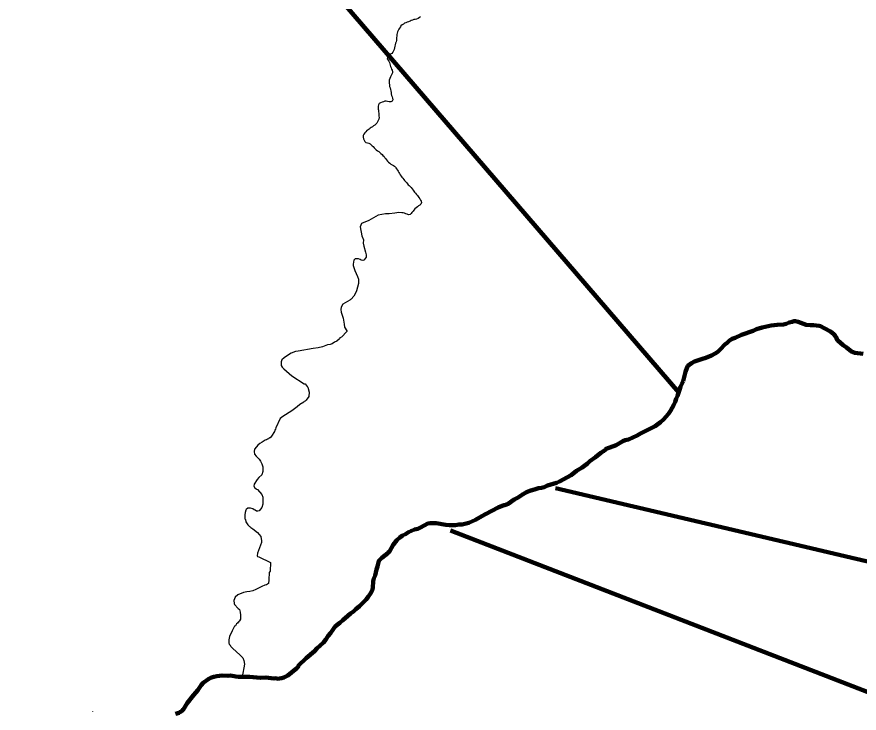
# Model space of a CAD drawing. Extents: x 553962 to 842807, y 8883888 to 9032388.
# Drawn here: x 654521 to 661131, y 8973410 to 8978875 of the extents above; entities that cross this region are included whole.
import ezdxf

# ---------------------------------------------------------------- set-up
doc = ezdxf.new("R2010")
doc.units = 0
doc.header["$LTSCALE"] = 160
doc.layers.add('21', color=7, linetype='Continuous', lineweight=25)
doc.layers.add('27', color=7, linetype='Continuous', lineweight=90)

msp = doc.modelspace()

# ---------------------------------------------------------------- linework, layer by layer
at = {"layer": '21'}
msp.add_line((655116.6, 8973422.7), (655117, 8973424.3), dxfattribs=at)
for points in [[(657689.7, 8978875.8), (657680.2, 8978870.1), (657669.6, 8978861.9), (657657.2, 8978857), (657647.4, 8978854.8), (657636.8, 8978852.9), (657626.7, 8978849.7), (657615.8, 8978845.5), (657606.2, 8978841.5), (657594.3, 8978836.9), (657584.5, 8978833.2), (657573, 8978828.8), (657563.4, 8978824), (657554.5, 8978817.5), (657545.1, 8978812.7), (657535.3, 8978804.1), (657530.4, 8978795.2), (657523.7, 8978786.6), (657517.5, 8978777.8)], [(657517.5, 8978777.8), (657512.6, 8978769), (657508.3, 8978757), (657504.7, 8978746.9), (657502.3, 8978735.1), (657502.4, 8978723.1), (657501.1, 8978711.8), (657499.8, 8978700.7), (657499.3, 8978690.4), (657496.9, 8978679.2), (657492.2, 8978668.1), (657489.7, 8978656.2), (657487.1, 8978643.6), (657484, 8978631.6), (657480.8, 8978619.4), (657476, 8978608.4), (657470.7, 8978597.5), (657463, 8978586.4), (657453.6, 8978580.7), (657442.7, 8978574.2), (657436, 8978565.6), (657430.3, 8978556.5), (657426.6, 8978544.7), (657434.3, 8978535.9), (657439.4, 8978526.9), (657444, 8978517.2), (657447.1, 8978505.1), (657450.1, 8978495), (657453.1, 8978485.4), (657457.4, 8978474.6), (657461.9, 8978465.3), (657465.8, 8978455.8), (657469.8, 8978444.5), (657468.2, 8978434.6), (657464.4, 8978425), (657458.9, 8978414.2), (657452.6, 8978403), (657447.5, 8978392.1), (657443.4, 8978379), (657443.3, 8978367.3), (657443.2, 8978354.9), (657444.3, 8978341.5), (657446.3, 8978329.2), (657449.6, 8978316.6), (657453.4, 8978304.7), (657456.7, 8978293.2), (657457.9, 8978281.3), (657459, 8978269.7), (657460.6, 8978257.6), (657465.5, 8978246.9), (657468.9, 8978236.2), (657470.4, 8978222.6), (657464.8, 8978212.5), (657454.9, 8978208.6), (657443.1, 8978208.9), (657429.8, 8978210.8), (657420.2, 8978214), (657408.7, 8978213.3), (657398, 8978208.9), (657386.5, 8978204.1), (657373.8, 8978200.8), (657363.4, 8978193.5), (657357.6, 8978184.5), (657355.8, 8978174.7), (657356.5, 8978161.6)], [(657356.5, 8978161.6), (657356.8, 8978151.5), (657358, 8978141.4), (657359.4, 8978129.9), (657360.6, 8978117.7), (657361.6, 8978106.4), (657362.5, 8978095.3), (657363.5, 8978085.3), (657361.8, 8978072.9), (657356.3, 8978061.7), (657351.2, 8978051.3), (657345.6, 8978041.1), (657339, 8978032.2), (657330.4, 8978025.3), (657320.5, 8978018.5), (657311.5, 8978012), (657302.3, 8978005.9), (657294.1, 8977999.9), (657285.9, 8977993.6), (657276.9, 8977987.4), (657267.7, 8977981.6), (657258.2, 8977972.4), (657251.7, 8977964.2), (657244.4, 8977953.9), (657238.5, 8977942.9), (657238.8, 8977930.2), (657242.4, 8977918.7), (657245.4, 8977905.9), (657250.5, 8977895.6), (657260.7, 8977889.4), (657272.9, 8977885.9), (657282.9, 8977883.3), (657292.8, 8977877.8), (657300.9, 8977871.1), (657309.5, 8977863.8), (657317.8, 8977856.2), (657326.1, 8977846)], [(657326.1, 8977846), (657332.2, 8977838.1), (657340.3, 8977831.3), (657351.1, 8977823.8), (657362, 8977816.8), (657370.4, 8977810.6), (657378.2, 8977803.3), (657386.4, 8977793.7), (657393.9, 8977786.9), (657402.1, 8977778.6), (657408.5, 8977768.3), (657415.3, 8977760.8), (657422.9, 8977752.2), (657429.7, 8977742), (657437.8, 8977734.2), (657447.1, 8977726), (657455.7, 8977718.8), (657465.7, 8977713.4), (657476.5, 8977708.5), (657484.6, 8977701.8), (657491.3, 8977694), (657494.6, 8977689.9), (657501, 8977681.2), (657507.3, 8977672.7), (657513, 8977663.7), (657518.6, 8977654.1), (657523.9, 8977644.9), (657529.6, 8977635.3), (657536.5, 8977625.3), (657542.7, 8977617.2), (657549.3, 8977608.8), (657556.8, 8977599.5), (657564.1, 8977590.5), (657571.5, 8977582.2), (657579, 8977573.7), (657586.2, 8977565.2), (657592.7, 8977556.7), (657600.5, 8977550), (657607.6, 8977542.8), (657615.4, 8977534.3), (657622.7, 8977526.2), (657630.5, 8977515.7), (657635.9, 8977507), (657642.4, 8977498.6), (657649.5, 8977490.5), (657656.9, 8977481.8), (657664.6, 8977473.9), (657670.1, 8977465.2), (657676, 8977456.1), (657682.4, 8977445.5), (657689.1, 8977437), (657694, 8977427.7), (657695, 8977417.1), (657689.9, 8977405.5), (657682.5, 8977397.3), (657673.3, 8977391), (657663.8, 8977384.3), (657654.7, 8977376.4), (657645.2, 8977367.9), (657637.1, 8977358.5), (657630, 8977349.1), (657621.1, 8977338.4), (657614.7, 8977330.6), (657606.6, 8977323.9), (657594.2, 8977321.7)], [(657594.2, 8977321.7), (657583.3, 8977325.2), (657573.4, 8977329.7), (657562.4, 8977333.7), (657552.4, 8977337.1), (657542.2, 8977337.5), (657519.6, 8977338.5), (657485.8, 8977333.9), (657442.2, 8977329.4), (657414.2, 8977329.4), (657355.6, 8977319), (657284, 8977276), (657225.4, 8977253.2), (657214.9, 8977228)], [(657214.9, 8977228), (657228.2, 8977155.8), (657242.3, 8977125.7), (657238.8, 8977097.3), (657243, 8977074.6), (657256.4, 8977029.1), (657261.4, 8977007.6), (657261.7, 8976989.9), (657247.3, 8976967.4), (657243.9, 8976964.7), (657235.2, 8976963.2), (657223.6, 8976964.8), (657214.1, 8976969.6), (657200.6, 8976974.4), (657181.2, 8976975.7), (657176.4, 8976974.4), (657164.7, 8976965.5), (657159.4, 8976934.9), (657159.4, 8976922.3), (657172.8, 8976885.3), (657195, 8976838.1), (657200.9, 8976815.4), (657201.5, 8976781.6), (657185.6, 8976725.5), (657177.3, 8976704.9), (657165.5, 8976683.5), (657144.4, 8976659), (657138.5, 8976657.5), (657133.7, 8976651.6)], [(657133.7, 8976651.6), (657080.2, 8976620), (657066.2, 8976597.4), (657063.1, 8976576.8), (657066.3, 8976556.2), (657072.5, 8976533.5), (657080.9, 8976509.9), (657090.5, 8976462.8), (657091, 8976439.3), (657110, 8976410.1), (657110.9, 8976406.4), (657067.4, 8976361), (657056.2, 8976354.8), (657053.5, 8976348.9), (657031.1, 8976329.9), (657013.6, 8976321.3), (656995.6, 8976309.4), (656979.2, 8976303.3), (656959.2, 8976299.6), (656920.6, 8976285.8), (656884.5, 8976276.8), (656845.1, 8976271.2), (656729.4, 8976250.9), (656707.8, 8976249), (656672.3, 8976234.3), (656651.5, 8976222.8), (656618, 8976199.7), (656600.5, 8976181.9), (656595.8, 8976166.3), (656594.8, 8976146.6), (656595.7, 8976138.4), (656602.4, 8976126.5), (656615.7, 8976111), (656677.7, 8976057.2), (656776.5, 8975994.6), (656782.5, 8975993.7), (656799.6, 8975973.9), (656803.7, 8975967.1), (656814.1, 8975929.4), (656813.1, 8975895.9), (656791.5, 8975865.6), (656785.6, 8975862.2), (656783.8, 8975858), (656775.5, 8975856.3), (656772.4, 8975851.8), (656742.2, 8975832.4), (656721.1, 8975813.8), (656679, 8975783.2), (656609.4, 8975739.2), (656588, 8975723), (656553.5, 8975648.5), (656550.6, 8975639.1), (656544.7, 8975630.5), (656542.4, 8975621.5), (656520.2, 8975584), (656507.8, 8975571.5), (656503.7, 8975569.7), (656500.5, 8975566.2), (656496.9, 8975565.1), (656495.3, 8975562.1), (656486.8, 8975559.7), (656479.1, 8975553.8), (656468.9, 8975552.5), (656445.8, 8975536.4), (656445.8, 8975536.4)], [(661162.1, 8976229.6), (661097.2, 8976237.5), (661070.9, 8976248.7), (661031.8, 8976280.1), (661005.9, 8976297.4), (660963.2, 8976335.8), (660954.3, 8976345.2), (660950.7, 8976360.6), (660945.8, 8976363.5), (660943.2, 8976371.8), (660932.9, 8976383.1), (660906.3, 8976405.7), (660855.5, 8976430.7), (660826.3, 8976447.2), (660815.7, 8976450.9), (660771.7, 8976456.2), (660747.3, 8976454.4), (660714.7, 8976457.6), (660653, 8976480.8), (660630.3, 8976485.1), (660618.1, 8976485.2), (660605, 8976480.8), (660582.4, 8976475.5), (660558.8, 8976466.1), (660536.9, 8976460.1), (660488.1, 8976458.4), (660440.1, 8976451.9), (660370.3, 8976437), (660324.9, 8976423.7), (660298.8, 8976410.1), (660207, 8976379.8), (660158.2, 8976356.8), (660134, 8976347.7), (660113.3, 8976334.1), (660096, 8976317.2), (660076.9, 8976302), (660043.5, 8976265.7), (660021.4, 8976245.6), (660001.4, 8976232.8), (659973.2, 8976218.2), (659927.6, 8976197.6), (659902.5, 8976191.5), (659861, 8976178.7), (659837.7, 8976169.6), (659816.2, 8976157.8), (659787.2, 8976136.2), (659778, 8976117.8), (659768.9, 8976089.8), (659749.7, 8976016.5)], [(661162.1, 8976229.6), (661097.2, 8976237.5), (661070.9, 8976248.7), (661031.8, 8976280.1), (661005.9, 8976297.4), (660963.2, 8976335.8), (660954.3, 8976345.2), (660950.7, 8976360.6), (660945.8, 8976363.5), (660943.2, 8976371.8), (660932.9, 8976383.1), (660906.3, 8976405.7), (660855.5, 8976430.7), (660826.3, 8976447.2), (660815.7, 8976450.9), (660771.7, 8976456.2), (660747.3, 8976454.4), (660714.7, 8976457.6), (660653, 8976480.8), (660630.3, 8976485.1), (660618.1, 8976485.2), (660605, 8976480.8), (660582.4, 8976475.5), (660558.8, 8976466.1), (660536.9, 8976460.1), (660488.1, 8976458.4), (660440.1, 8976451.9), (660370.3, 8976437), (660324.9, 8976423.7), (660298.8, 8976410.1), (660207, 8976379.8), (660158.2, 8976356.8), (660134, 8976347.7), (660113.3, 8976334.1), (660096, 8976317.2), (660076.9, 8976302), (660043.5, 8976265.7), (660021.4, 8976245.6), (660001.4, 8976232.8), (659973.2, 8976218.2), (659927.6, 8976197.6), (659902.5, 8976191.5), (659861, 8976178.7), (659837.7, 8976169.6), (659816.2, 8976157.8), (659787.2, 8976136.2), (659778, 8976117.8), (659768.9, 8976089.8), (659749.7, 8976016.5)], [(659749.7, 8976016.5), (659740.4, 8975993.7), (659728.8, 8975970.1), (659705.3, 8975900.2), (659693.5, 8975875.8), (659685.8, 8975852.3), (659685.8, 8975852.3), (659676.1, 8975828.7), (659650.4, 8975783.2), (659633.3, 8975758.1), (659595.8, 8975714.2), (659571.7, 8975693.3), (659529.8, 8975663.4), (659414.4, 8975604.6), (659388.4, 8975589.5), (659320.1, 8975558.5), (659295, 8975552.2), (659275.4, 8975543.5), (659224.8, 8975514.1), (659144.8, 8975485.1), (659142.3, 8975479.5), (659124.9, 8975465.4), (659103.6, 8975452.2), (659061.4, 8975418.5), (659018.2, 8975387.9), (658998.2, 8975370.3), (658957.9, 8975338.3), (658911.5, 8975311.3), (658870.2, 8975277.4), (658779.4, 8975228.3), (658755.9, 8975218.5), (658685.2, 8975195.9), (658660, 8975183.8), (658637.3, 8975178.6), (658613.7, 8975175.3), (658591, 8975169.1), (658547.2, 8975154.4), (658519.5, 8975143.2), (658493.3, 8975129.8), (658449.5, 8975099.9), (658424.5, 8975085.9), (658375.9, 8975053.4), (658351.1, 8975043), (658341.2, 8975041.8), (658298.8, 8975023.2), (658247.4, 8974998.6), (658197.7, 8974972.7), (658170.2, 8974954.8), (658119.6, 8974926.3), (658068.2, 8974904.8), (658016, 8974890.6), (657990.3, 8974890.3), (657963.8, 8974886.2), (657915, 8974885.2), (657887.5, 8974888.3), (657810.4, 8974901), (657763.5, 8974900.3), (657746.6, 8974898.1), (657689.1, 8974867.3), (657666.4, 8974857), (657641.2, 8974850.7), (657616.9, 8974841.8), (657594.1, 8974829.3), (657570.4, 8974814.5), (657547, 8974803.6), (657525.9, 8974788.4), (657502.5, 8974767.7), (657473.7, 8974731.1), (657446.1, 8974678.7), (657435.7, 8974670.8), (657431.1, 8974664.5), (657384.2, 8974630.1), (657360.8, 8974605.3), (657351.1, 8974561.4), (657342.4, 8974537), (657331.8, 8974490.7), (657323.1, 8974466.3), (657317.1, 8974444.5), (657315, 8974393.9), (657308, 8974372.1), (657297.1, 8974350.1), (657279, 8974323.5), (657261.3, 8974302.8), (657210.5, 8974250), (657181.7, 8974226.4), (657161.9, 8974207.7), (657140, 8974192), (657118.9, 8974173.4), (657078.2, 8974140.8), (657056.3, 8974119.3), (657035, 8974103.2), (657016, 8974086.2), (656999.6, 8974063.5), (656982.9, 8974036.6), (656963.3, 8974017.4), (656946, 8973988.7), (656926.4, 8973964.7), (656902.1, 8973940.5), (656874.4, 8973917.8), (656856.7, 8973895.3), (656791.9, 8973840.8)], [(659749.7, 8976016.5), (659740.4, 8975993.7), (659728.8, 8975970.1), (659705.3, 8975900.2), (659693.5, 8975875.8), (659685.8, 8975852.3), (659685.8, 8975852.3), (659676.1, 8975828.7), (659650.4, 8975783.2), (659633.3, 8975758.1), (659595.8, 8975714.2), (659571.7, 8975693.3), (659529.8, 8975663.4), (659414.4, 8975604.6), (659388.4, 8975589.5), (659320.1, 8975558.5), (659295, 8975552.2), (659275.4, 8975543.5), (659224.8, 8975514.1), (659144.8, 8975485.1), (659142.3, 8975479.5), (659124.9, 8975465.4), (659103.6, 8975452.2), (659061.4, 8975418.5), (659018.2, 8975387.9), (658998.2, 8975370.3), (658957.9, 8975338.3), (658911.5, 8975311.3), (658870.2, 8975277.4), (658779.4, 8975228.3), (658755.9, 8975218.5), (658685.2, 8975195.9), (658660, 8975183.8), (658637.3, 8975178.6), (658613.7, 8975175.3), (658591, 8975169.1), (658547.2, 8975154.4), (658519.5, 8975143.2), (658493.3, 8975129.8), (658449.5, 8975099.9), (658424.5, 8975085.9), (658375.9, 8975053.4), (658351.1, 8975043), (658341.2, 8975041.8), (658298.8, 8975023.2), (658247.4, 8974998.6), (658197.7, 8974972.7), (658170.2, 8974954.8), (658119.6, 8974926.3), (658068.2, 8974904.8), (658016, 8974890.6), (657990.3, 8974890.3), (657963.8, 8974886.2), (657915, 8974885.2), (657887.5, 8974888.3), (657810.4, 8974901), (657763.5, 8974900.3), (657746.6, 8974898.1), (657689.1, 8974867.3), (657666.4, 8974857), (657641.2, 8974850.7), (657616.9, 8974841.8), (657594.1, 8974829.3), (657570.4, 8974814.5), (657547, 8974803.6), (657525.9, 8974788.4), (657502.5, 8974767.7), (657473.7, 8974731.1), (657446.1, 8974678.7), (657435.7, 8974670.8), (657431.1, 8974664.5), (657384.2, 8974630.1), (657360.8, 8974605.3), (657351.1, 8974561.4), (657342.4, 8974537), (657331.8, 8974490.7), (657323.1, 8974466.3), (657317.1, 8974444.5), (657315, 8974393.9), (657308, 8974372.1), (657297.1, 8974350.1), (657279, 8974323.5), (657261.3, 8974302.8), (657210.5, 8974250), (657181.7, 8974226.4), (657161.9, 8974207.7), (657140, 8974192), (657118.9, 8974173.4), (657078.2, 8974140.8), (657056.3, 8974119.3), (657035, 8974103.2), (657016, 8974086.2), (656999.6, 8974063.5), (656982.9, 8974036.6), (656963.3, 8974017.4), (656946, 8973988.7), (656926.4, 8973964.7), (656902.1, 8973940.5), (656874.4, 8973917.8), (656856.7, 8973895.3), (656791.9, 8973840.8)], [(656445.8, 8975536.4), (656428.1, 8975527.1), (656412.7, 8975513.8), (656400.9, 8975501.1), (656386.7, 8975481.1), (656383.9, 8975464.5), (656385.2, 8975443.3), (656398.8, 8975427.1), (656422.7, 8975403.9), (656434, 8975387.3), (656444.5, 8975366.6), (656451.2, 8975343.8), (656452.2, 8975307.7), (656444.4, 8975279.3), (656420.2, 8975258.8), (656406.9, 8975244.3), (656382, 8975208.4), (656379.8, 8975191.2), (656391.2, 8975173.8), (656397, 8975172), (656400.5, 8975168.9), (656408.8, 8975165.1), (656442.9, 8975127.3), (656450.2, 8975105.1), (656451, 8975049), (656444.2, 8975024.3), (656423.6, 8974996.6), (656411.6, 8974995.5), (656402.2, 8974996.5), (656392.2, 8975002.6), (656384.2, 8975004.6), (656371.7, 8975013.2), (656353.6, 8975017.8), (656334.6, 8975017.5), (656320.6, 8975007.7), (656317.6, 8975003.5), (656311.8, 8974985.1)], [(656311.8, 8974985.1), (656309.9, 8974965.4), (656310.9, 8974936.3), (656314.2, 8974931), (656318.5, 8974912), (656333.2, 8974887.1), (656339.6, 8974883.1), (656344.1, 8974878.5), (656345.9, 8974874.7), (656352.9, 8974872.7), (656357, 8974868.2), (656372.6, 8974857.7), (656410.2, 8974827.3), (656435.2, 8974796.3), (656440.2, 8974762.4), (656440.3, 8974749.1), (656410.3, 8974666), (656407.6, 8974643.7), (656410, 8974639.2), (656419.4, 8974636), (656511, 8974591.7), (656507.5, 8974524.4), (656501.5, 8974515), (656499.2, 8974456.9), (656494.7, 8974426.9), (656479.6, 8974416.5), (656466.4, 8974413.5), (656443.7, 8974405.2), (656396.6, 8974380.7), (656373, 8974370.1), (656349.5, 8974365.7), (656325.9, 8974363.3), (656300.7, 8974356.3), (656256.1, 8974338), (656235.1, 8974319.4), (656224.5, 8974294.9), (656226, 8974270.5), (656228.6, 8974263.7), (656258.3, 8974232.1), (656265, 8974227.3), (656269.2, 8974222.2), (656273.4, 8974202.8), (656276.5, 8974180.1), (656276.6, 8974148.4), (656268.5, 8974134.2), (656264, 8974130.4), (656262.3, 8974125), (656257.6, 8974123.2), (656253.4, 8974116.8), (656244.1, 8974109.9), (656235.6, 8974096.1), (656229.8, 8974092), (656209.8, 8974056.4), (656189, 8974012.7), (656183.6, 8973985.6), (656184.6, 8973963), (656186.9, 8973950), (656191.3, 8973947.8), (656199.2, 8973934.2), (656213.7, 8973918.7), (656274.2, 8973865.6), (656294.1, 8973843.5), (656302.2, 8973822.7), (656307.8, 8973793.6), (656289.8, 8973694.9)], [(656791.9, 8973840.8), (656791.8, 8973840.8), (656728.6, 8973781.9), (656729.8, 8973775.9), (656716.7, 8973763.4), (656647.1, 8973704.9), (656615.1, 8973689.9), (656598.4, 8973684.2), (656598.4, 8973684.2), (656567.2, 8973679.3), (656556.3, 8973683.2), (656536.3, 8973682.5), (656475.8, 8973689.6), (656432.2, 8973686.7), (656347.3, 8973694), (656260.8, 8973695.2), (656240.2, 8973697.3)], [(656791.9, 8973840.8), (656791.8, 8973840.8), (656728.6, 8973781.9), (656729.8, 8973775.9), (656716.7, 8973763.4), (656647.1, 8973704.9), (656615.1, 8973689.9), (656598.4, 8973684.2), (656598.4, 8973684.2), (656567.2, 8973679.3), (656556.3, 8973683.2), (656536.3, 8973682.5), (656475.8, 8973689.6), (656432.2, 8973686.7), (656347.3, 8973694), (656260.8, 8973695.2), (656240.2, 8973697.3)], [(656240.2, 8973697.3), (656197.4, 8973704.6), (656175.9, 8973703.8), (656133.1, 8973704.7), (656090.3, 8973699.3), (656067.2, 8973694.6), (656047.4, 8973688.6), (656026.8, 8973679.3), (655983.7, 8973648.4), (655968.2, 8973630.5), (655940.3, 8973590.2), (655926.4, 8973572.3), (655907.2, 8973551.6), (655857.4, 8973488), (655825.2, 8973435), (655819.5, 8973432.4), (655817.1, 8973428.1), (655813, 8973426.4), (655807.3, 8973421.2), (655797.6, 8973417.6), (655794, 8973413), (655766.8, 8973403.9)], [(656240.2, 8973697.3), (656197.4, 8973704.6), (656175.9, 8973703.8), (656133.1, 8973704.7), (656090.3, 8973699.3), (656067.2, 8973694.6), (656047.4, 8973688.6), (656026.8, 8973679.3), (655983.7, 8973648.4), (655968.2, 8973630.5), (655940.3, 8973590.2), (655926.4, 8973572.3), (655907.2, 8973551.6), (655857.4, 8973488), (655825.2, 8973435), (655819.5, 8973432.4), (655817.1, 8973428.1), (655813, 8973426.4), (655807.3, 8973421.2), (655797.6, 8973417.6), (655794, 8973413), (655766.8, 8973403.9)]]:
    msp.add_lwpolyline(points, dxfattribs=at)
at = {"layer": '27'}
msp.add_line((647160.3, 8990514), (659714.4, 8975927.2), dxfattribs=at)
for points in [[(658746.8, 8975176), (664691.5, 8973777.5), (669474.2, 8974039.3), (694202.6, 8980257.8)], [(661162.1, 8976229.6), (661097.2, 8976237.5), (661070.9, 8976248.7), (661031.8, 8976280.1), (661005.9, 8976297.4), (660963.2, 8976335.8), (660954.3, 8976345.2), (660950.7, 8976360.6), (660945.8, 8976363.5), (660943.2, 8976371.8), (660932.9, 8976383.1), (660906.3, 8976405.7), (660855.5, 8976430.7), (660826.3, 8976447.2), (660815.7, 8976450.9), (660771.7, 8976456.2), (660747.3, 8976454.4), (660714.7, 8976457.6), (660653, 8976480.8), (660630.3, 8976485.1), (660618.1, 8976485.2), (660605, 8976480.8), (660582.4, 8976475.5), (660558.8, 8976466.1), (660536.9, 8976460.1), (660488.1, 8976458.4), (660440.1, 8976451.9), (660370.3, 8976437), (660324.9, 8976423.7), (660298.8, 8976410.1), (660207, 8976379.8), (660158.2, 8976356.8), (660134, 8976347.7), (660113.3, 8976334.1), (660096, 8976317.2), (660076.9, 8976302), (660043.5, 8976265.7), (660021.4, 8976245.6), (660001.4, 8976232.8), (659973.2, 8976218.2), (659927.6, 8976197.6), (659902.5, 8976191.5), (659861, 8976178.7), (659837.7, 8976169.6), (659816.2, 8976157.8), (659787.2, 8976136.2), (659778, 8976117.8), (659768.9, 8976089.8), (659749.7, 8976016.5)], [(659749.7, 8976016.5), (659740.4, 8975993.7), (659728.8, 8975970.1), (659705.3, 8975900.2), (659693.5, 8975875.8), (659685.8, 8975852.3), (659685.8, 8975852.3), (659676.1, 8975828.7), (659650.4, 8975783.2), (659633.3, 8975758.1), (659595.8, 8975714.2), (659571.7, 8975693.3), (659529.8, 8975663.4), (659414.4, 8975604.6), (659388.4, 8975589.5), (659320.1, 8975558.5), (659295, 8975552.2), (659275.4, 8975543.5), (659224.8, 8975514.1), (659144.8, 8975485.1), (659142.3, 8975479.5), (659124.9, 8975465.4), (659103.6, 8975452.2), (659061.4, 8975418.5), (659018.2, 8975387.9), (658998.2, 8975370.3), (658957.9, 8975338.3), (658911.5, 8975311.3), (658870.2, 8975277.4), (658779.4, 8975228.3), (658755.9, 8975218.5), (658685.2, 8975195.9), (658660, 8975183.8), (658637.3, 8975178.6), (658613.7, 8975175.3), (658591, 8975169.1), (658547.2, 8975154.4), (658519.5, 8975143.2), (658493.3, 8975129.8), (658449.5, 8975099.9), (658424.5, 8975085.9), (658375.9, 8975053.4), (658351.1, 8975043), (658341.2, 8975041.8), (658298.8, 8975023.2), (658247.4, 8974998.6), (658197.7, 8974972.7), (658170.2, 8974954.8), (658119.6, 8974926.3), (658068.2, 8974904.8), (658016, 8974890.6), (657990.3, 8974890.3), (657963.8, 8974886.2), (657915, 8974885.2), (657887.5, 8974888.3), (657810.4, 8974901), (657763.5, 8974900.3), (657746.6, 8974898.1), (657689.1, 8974867.3), (657666.4, 8974857), (657641.2, 8974850.7), (657616.9, 8974841.8), (657594.1, 8974829.3), (657570.4, 8974814.5), (657547, 8974803.6), (657525.9, 8974788.4), (657502.5, 8974767.7), (657473.7, 8974731.1), (657446.1, 8974678.7), (657435.7, 8974670.8), (657431.1, 8974664.5), (657384.2, 8974630.1), (657360.8, 8974605.3), (657351.1, 8974561.4), (657342.4, 8974537), (657331.8, 8974490.7), (657323.1, 8974466.3), (657317.1, 8974444.5), (657315, 8974393.9), (657308, 8974372.1), (657297.1, 8974350.1), (657279, 8974323.5), (657261.3, 8974302.8), (657210.5, 8974250), (657181.7, 8974226.4), (657161.9, 8974207.7), (657140, 8974192), (657118.9, 8974173.4), (657078.2, 8974140.8), (657056.3, 8974119.3), (657035, 8974103.2), (657016, 8974086.2), (656999.6, 8974063.5), (656982.9, 8974036.6), (656963.3, 8974017.4), (656946, 8973988.7), (656926.4, 8973964.7), (656902.1, 8973940.5), (656874.4, 8973917.8), (656856.7, 8973895.3), (656791.9, 8973840.8)], [(657923.9, 8974844.3), (666205.7, 8971636.3), (671933.6, 8966993.4), (675245, 8966459.9), (693230.3, 8967549.5), (697027.9, 8970867.6)], [(656791.9, 8973840.8), (656791.8, 8973840.8), (656728.6, 8973781.9), (656729.8, 8973775.9), (656716.7, 8973763.4), (656647.1, 8973704.9), (656615.1, 8973689.9), (656598.4, 8973684.2), (656598.4, 8973684.2), (656567.2, 8973679.3), (656556.3, 8973683.2), (656536.3, 8973682.5), (656475.8, 8973689.6), (656432.2, 8973686.7), (656347.3, 8973694), (656260.8, 8973695.2), (656240.2, 8973697.3)], [(656240.2, 8973697.3), (656197.4, 8973704.6), (656175.9, 8973703.8), (656133.1, 8973704.7), (656090.3, 8973699.3), (656067.2, 8973694.6), (656047.4, 8973688.6), (656026.8, 8973679.3), (655983.7, 8973648.4), (655968.2, 8973630.5), (655940.3, 8973590.2), (655926.4, 8973572.3), (655907.2, 8973551.6), (655857.4, 8973488), (655825.2, 8973435), (655819.5, 8973432.4), (655817.1, 8973428.1), (655813, 8973426.4), (655807.3, 8973421.2), (655797.6, 8973417.6), (655794, 8973413), (655766.8, 8973403.9)]]:
    msp.add_lwpolyline(points, dxfattribs=at)

doc.saveas('drawing.dxf')
